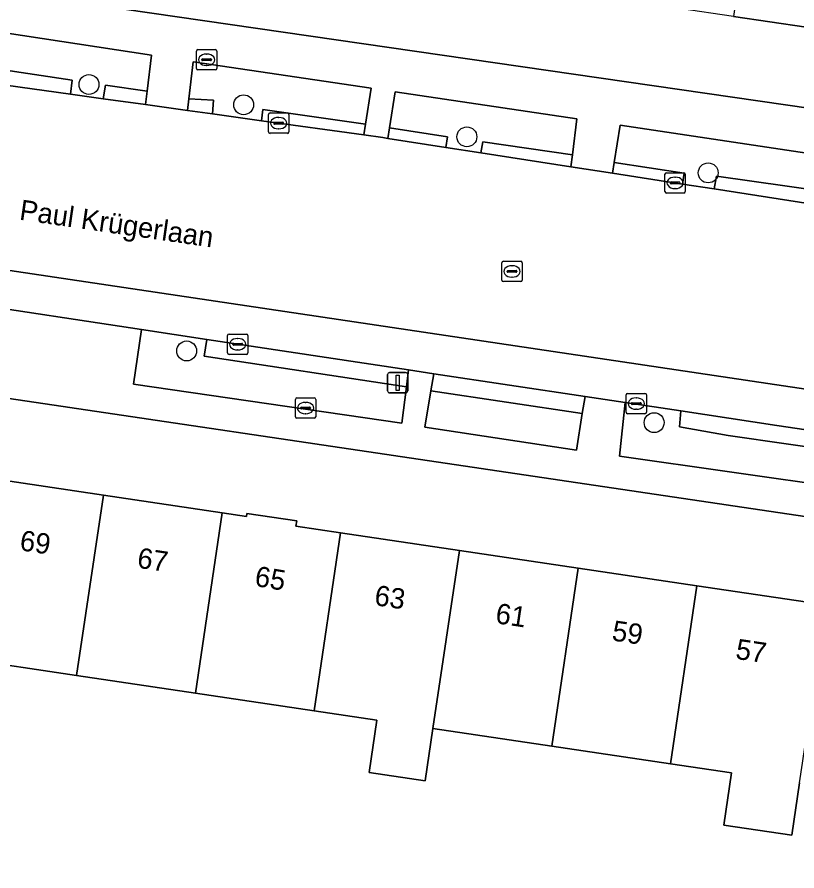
# Model space of a CAD drawing. Extents: x 163008 to 163854, y 382777 to 383982.
# Drawn here: x 163441.09 to 163479.41, y 383407.26 to 383449.24 of the extents above; entities that cross this region are included whole.
import ezdxf

# ---------------------------------------------------------------- set-up
doc = ezdxf.new("R2010")
doc.units = 0
for name, color, linetype in [('IMGEO_Boom', 7, 'Continuous'), ('IMGEO_Brandkraan', 7, 'Continuous'), ('IMGEO_Erf', 7, 'Continuous'), ('IMGEO_Groenvoorziening', 7, 'Continuous'), ('IMGEO_Kolk', 7, 'Continuous'), ('IMGEO_Lichtmast', 7, 'Continuous'), ('IMGEO_Openbare_ruimte_label', 7, 'Continuous'), ('IMGEO_Pand', 7, 'Continuous'), ('IMGEO_Pand_nummerreeks', 7, 'Continuous'), ('IMGEO_Parkeervlak_gesloten', 7, 'Continuous'), ('IMGEO_Rijbaan_lokaal_gesloten', 7, 'Continuous'), ('IMGEO_Rioolput', 7, 'Continuous'), ('IMGEO_Voetpad_open', 7, 'Continuous')]:
    doc.layers.add(name, color=color, linetype=linetype)

msp = doc.modelspace()

# ---------------------------------------------------------------- linework, layer by layer
at = {"layer": 'IMGEO_Boom'}
for centre in [(163444.625, 383445.927), (163452.224, 383444.931), (163463.193, 383443.354), (163475.048, 383441.581), (163449.424, 383432.827), (163472.393, 383429.301)]:
    msp.add_circle(centre, 0.489, dxfattribs=at)
at = {"layer": 'IMGEO_Brandkraan'}
for p, q in [((163449.903, 383446.717), (163449.903, 383447.569)), ((163449.978, 383447.643), (163450.83, 383447.643)), ((163450.904, 383447.569), (163450.904, 383446.717)), ((163450.162, 383447.137), (163450.162, 383447.149)), ((163450.205, 383447.186), (163450.603, 383447.186)), ((163450.391, 383447.423), (163450.416, 383447.423)), ((163450.646, 383447.149), (163450.646, 383447.137)), ((163450.6, 383447.1), (163450.202, 383447.1)), ((163450.414, 383446.863), (163450.389, 383446.863)), ((163450.83, 383446.643), (163449.978, 383446.643)), ((163454.765, 383429.593), (163454.765, 383430.445)), ((163454.84, 383430.519), (163455.692, 383430.519)), ((163455.766, 383430.445), (163455.766, 383429.593)), ((163455.024, 383430.013), (163455.024, 383430.025)), ((163455.462, 383429.976), (163455.064, 383429.976)), ((163455.067, 383430.062), (163455.465, 383430.062)), ((163455.253, 383430.299), (163455.278, 383430.299)), ((163455.508, 383430.025), (163455.508, 383430.013)), ((163455.692, 383429.519), (163454.84, 383429.519)), ((163455.276, 383429.739), (163455.251, 383429.739))]:
    msp.add_line(p, q, dxfattribs=at)
for points in [[(163449.903, 383446.717), (163449.903, 383447.569)], [(163449.978, 383447.643), (163450.83, 383447.643)], [(163450.904, 383447.569), (163450.904, 383446.717)], [(163450.83, 383446.643), (163449.978, 383446.643)], [(163454.765, 383429.593), (163454.765, 383430.445)], [(163454.84, 383430.519), (163455.692, 383430.519)], [(163455.766, 383430.445), (163455.766, 383429.593)], [(163455.692, 383429.519), (163454.84, 383429.519)]]:
    msp.add_lwpolyline(points, dxfattribs=at)
for centre, radius, start, end in [((163449.98, 383447.567), 0.0765, 91.552, 178.448), ((163449.98, 383447.567), 0.0765, 91.552, 178.448), ((163450.828, 383447.567), 0.0765, 1.552, 88.448), ((163450.828, 383447.567), 0.0765, 1.552, 88.448), ((163450.202, 383447.146), 0.0403, 85.8775, 175.7526), ((163450.607, 383447.148), 0.0386, 1.7309, 96.639), ((163450.199, 383447.136), 0.0366, 178.938, 274.7102), ((163450.603, 383447.143), 0.043, 264.8664, 352.4533), ((163449.98, 383446.719), 0.0765, 181.552, 268.448), ((163449.98, 383446.719), 0.0765, 181.552, 268.448), ((163450.828, 383446.719), 0.0765, 271.552, 358.448), ((163450.828, 383446.719), 0.0765, 271.552, 358.448), ((163454.842, 383430.443), 0.0765, 91.552, 178.448), ((163454.842, 383430.443), 0.0765, 91.552, 178.448), ((163455.69, 383430.443), 0.0765, 1.552, 88.448), ((163455.69, 383430.443), 0.0765, 1.552, 88.448), ((163455.064, 383430.022), 0.0403, 85.8775, 175.7526), ((163455.061, 383430.012), 0.0366, 178.938, 274.7102), ((163455.465, 383430.019), 0.043, 264.8664, 352.4533), ((163455.469, 383430.024), 0.0386, 1.7309, 96.639), ((163454.842, 383429.595), 0.0765, 181.552, 268.448), ((163454.842, 383429.595), 0.0765, 181.552, 268.448), ((163455.69, 383429.595), 0.0765, 271.552, 358.448), ((163455.69, 383429.595), 0.0765, 271.552, 358.448)]:
    msp.add_arc(centre, radius, start, end, dxfattribs=at)
for centre, major_axis, ratio, start_param, end_param in [((163450.39, 383447.143), (-0.387, 0.002), 0.722429, 4.712389, 7.853982), ((163450.415, 383447.143), (-0.39, 0.002), 0.717154, 1.570796, 4.712389), ((163455.252, 383430.019), (-0.387, 0.002), 0.722429, 4.712389, 7.853982), ((163455.277, 383430.019), (-0.39, 0.002), 0.717154, 1.570796, 4.712389)]:
    msp.add_ellipse(centre, major_axis=major_axis, ratio=ratio, start_param=start_param, end_param=end_param, dxfattribs=at)
at = {"layer": 'IMGEO_Erf'}
for points in [[(163481.642, 383448.49), (163476.299, 383449.272), (163470.956, 383450.053), (163465.612, 383450.835), (163460.269, 383451.617), (163454.926, 383452.399), (163449.583, 383453.18), (163444.219, 383453.965), (163444.943, 383458.913), (163445.4, 383462.019), (163450.761, 383461.235), (163456.104, 383460.453), (163461.447, 383459.671), (163466.79, 383458.889), (163467.348, 383462.706), (163469.85, 383462.34), (163469.292, 383458.523), (163472.134, 383458.108), (163477.477, 383457.326), (163477.908, 383460.27), (163483.017, 383459.523)], [(163443.743, 383450.007), (163491.869, 383443.04)], [(163506.192, 383420.764), (163500, 383421.683), (163435.496, 383431.252), (163435.313, 383430.325), (163435.008, 383430.38), (163433.277, 383430.694), (163431.806, 383422.574), (163422.809, 383424.204), (163422.214, 383421.321), (163431.211, 383419.956), (163427.192, 383400.04)], [(163439.628, 383426.582), (163445.334, 383425.733), (163451.17, 383424.864), (163452.362, 383424.687), (163452.385, 383424.842), (163454.831, 383424.478), (163454.792, 383424.217), (163456.99, 383423.89), (163462.826, 383423.022), (163468.662, 383422.154), (163474.498, 383421.286), (163480.816, 383420.346)], [(163479.533, 383411.588), (163479.156, 383409.016), (163475.812, 383409.513), (163476.187, 383412.086), (163473.197, 383412.531), (163467.36, 383413.4), (163461.524, 383414.268), (163461.142, 383411.696), (163458.384, 383412.107), (163458.765, 383414.678), (163455.689, 383415.136), (163449.853, 383416.004), (163444.017, 383416.873), (163438.31, 383417.722)]]:
    msp.add_lwpolyline(points, dxfattribs=at)
at = {"layer": 'IMGEO_Groenvoorziening'}
for points in [[(163445.329, 383445.229), (163445.439, 383445.889), (163447.479, 383445.595), (163447.691, 383447.371), (163436.94, 383449.003), (163436.701, 383447.205), (163443.794, 383446.136), (163443.723, 383445.452)], [(163453.094, 383444.147), (163453.172, 383444.706), (163458.207, 383443.972), (163458.488, 383445.744), (163449.74, 383447.047), (163449.528, 383445.226), (163450.74, 383445.161), (163450.689, 383444.482)], [(163463.882, 383442.568), (163463.977, 383443.108), (163468.386, 383442.477), (163468.593, 383444.242), (163459.669, 383445.568), (163459.395, 383443.803), (163462.24, 383443.357), (163462.157, 383442.836)], [(163475.335, 383440.792), (163475.455, 383441.423), (163480.659, 383440.686), (163480.871, 383442.41), (163470.719, 383443.926), (163470.427, 383442.1), (163473.871, 383441.574), (163473.787, 383441.032)], [(163447.2, 383433.878), (163446.817, 383431.196), (163460.002, 383429.282), (163460.232, 383431.055), (163450.287, 383432.572), (163450.417, 383433.392)], [(163461.121, 383429.076), (163468.58, 383427.956), (163468.861, 383429.753), (163461.428, 383430.86)], [(163470.964, 383430.288), (163470.696, 383427.66), (163481.738, 383426.081), (163481.959, 383427.813), (163476.033, 383428.674), (163473.633, 383429.101), (163473.707, 383429.874)]]:
    msp.add_lwpolyline(points, close=True, dxfattribs=at)
at = {"layer": 'IMGEO_Kolk'}
for p, q in [((163453.444, 383443.6), (163453.444, 383444.452)), ((163453.519, 383444.526), (163454.371, 383444.526)), ((163453.932, 383444.306), (163453.957, 383444.306)), ((163454.445, 383444.452), (163454.445, 383443.6)), ((163453.703, 383444.02), (163453.703, 383444.032)), ((163454.141, 383443.983), (163453.743, 383443.983)), ((163453.746, 383444.069), (163454.144, 383444.069)), ((163454.187, 383444.032), (163454.187, 383444.02)), ((163454.371, 383443.526), (163453.519, 383443.526)), ((163453.955, 383443.746), (163453.93, 383443.746)), ((163472.923, 383440.665), (163472.923, 383441.517)), ((163472.998, 383441.591), (163473.85, 383441.591)), ((163473.411, 383441.371), (163473.436, 383441.371)), ((163473.924, 383441.517), (163473.924, 383440.665)), ((163473.182, 383441.085), (163473.182, 383441.097)), ((163473.62, 383441.048), (163473.222, 383441.048)), ((163473.225, 383441.134), (163473.623, 383441.134)), ((163473.666, 383441.097), (163473.666, 383441.085)), ((163473.85, 383440.591), (163472.998, 383440.591)), ((163473.434, 383440.811), (163473.409, 383440.811)), ((163451.432, 383432.731), (163451.432, 383433.583)), ((163451.507, 383433.657), (163452.359, 383433.657)), ((163451.92, 383433.437), (163451.945, 383433.437)), ((163452.433, 383433.583), (163452.433, 383432.731)), ((163451.691, 383433.151), (163451.691, 383433.163)), ((163452.129, 383433.114), (163451.731, 383433.114)), ((163451.734, 383433.2), (163452.132, 383433.2)), ((163451.943, 383432.877), (163451.918, 383432.877)), ((163452.175, 383433.163), (163452.175, 383433.151)), ((163452.359, 383432.657), (163451.507, 383432.657)), ((163471.014, 383429.812), (163471.014, 383430.664)), ((163471.089, 383430.738), (163471.941, 383430.738)), ((163471.502, 383430.518), (163471.527, 383430.518)), ((163472.015, 383430.664), (163472.015, 383429.812)), ((163471.273, 383430.232), (163471.273, 383430.244)), ((163471.711, 383430.195), (163471.313, 383430.195)), ((163471.316, 383430.281), (163471.714, 383430.281)), ((163471.525, 383429.958), (163471.5, 383429.958)), ((163471.757, 383430.244), (163471.757, 383430.232)), ((163471.941, 383429.738), (163471.089, 383429.738))]:
    msp.add_line(p, q, dxfattribs=at)
for points in [[(163453.444, 383443.6), (163453.444, 383444.452)], [(163453.519, 383444.526), (163454.371, 383444.526)], [(163454.445, 383444.452), (163454.445, 383443.6)], [(163454.371, 383443.526), (163453.519, 383443.526)], [(163472.923, 383440.665), (163472.923, 383441.517)], [(163472.998, 383441.591), (163473.85, 383441.591)], [(163473.924, 383441.517), (163473.924, 383440.665)], [(163473.85, 383440.591), (163472.998, 383440.591)], [(163451.432, 383432.731), (163451.432, 383433.583)], [(163451.507, 383433.657), (163452.359, 383433.657)], [(163452.433, 383433.583), (163452.433, 383432.731)], [(163452.359, 383432.657), (163451.507, 383432.657)], [(163471.014, 383429.812), (163471.014, 383430.664)], [(163471.089, 383430.738), (163471.941, 383430.738)], [(163472.015, 383430.664), (163472.015, 383429.812)], [(163471.941, 383429.738), (163471.089, 383429.738)]]:
    msp.add_lwpolyline(points, dxfattribs=at)
for centre, radius, start, end in [((163453.521, 383444.45), 0.0765, 91.552, 178.448), ((163453.521, 383444.45), 0.0765, 91.552, 178.448), ((163454.369, 383444.45), 0.0765, 1.552, 88.448), ((163454.369, 383444.45), 0.0765, 1.552, 88.448), ((163453.743, 383444.029), 0.0403, 85.8775, 175.7526), ((163453.74, 383444.019), 0.0366, 178.938, 274.7102), ((163454.144, 383444.026), 0.043, 264.8664, 352.4533), ((163454.148, 383444.031), 0.0386, 1.7309, 96.639), ((163453.521, 383443.602), 0.0765, 181.552, 268.448), ((163453.521, 383443.602), 0.0765, 181.552, 268.448), ((163454.369, 383443.602), 0.0765, 271.552, 358.448), ((163454.369, 383443.602), 0.0765, 271.552, 358.448), ((163473, 383441.515), 0.0765, 91.552, 178.448), ((163473, 383441.515), 0.0765, 91.552, 178.448), ((163473.848, 383441.515), 0.0765, 1.552, 88.448), ((163473.848, 383441.515), 0.0765, 1.552, 88.448), ((163473.222, 383441.094), 0.0403, 85.8775, 175.7526), ((163473.219, 383441.084), 0.0366, 178.938, 274.7102), ((163473.623, 383441.091), 0.043, 264.8664, 352.4533), ((163473.627, 383441.096), 0.0386, 1.7309, 96.639), ((163473, 383440.667), 0.0765, 181.552, 268.448), ((163473, 383440.667), 0.0765, 181.552, 268.448), ((163473.848, 383440.667), 0.0765, 271.552, 358.448), ((163473.848, 383440.667), 0.0765, 271.552, 358.448), ((163451.509, 383433.581), 0.0765, 91.552, 178.448), ((163451.509, 383433.581), 0.0765, 91.552, 178.448), ((163452.357, 383433.581), 0.0765, 1.552, 88.448), ((163452.357, 383433.581), 0.0765, 1.552, 88.448), ((163451.731, 383433.16), 0.0403, 85.8775, 175.7526), ((163451.728, 383433.15), 0.0366, 178.938, 274.7102), ((163452.132, 383433.157), 0.043, 264.8664, 352.4533), ((163452.136, 383433.162), 0.0386, 1.7309, 96.639), ((163451.509, 383432.733), 0.0765, 181.552, 268.448), ((163451.509, 383432.733), 0.0765, 181.552, 268.448), ((163452.357, 383432.733), 0.0765, 271.552, 358.448), ((163452.357, 383432.733), 0.0765, 271.552, 358.448), ((163471.091, 383430.662), 0.0765, 91.552, 178.448), ((163471.091, 383430.662), 0.0765, 91.552, 178.448), ((163471.939, 383430.662), 0.0765, 1.552, 88.448), ((163471.939, 383430.662), 0.0765, 1.552, 88.448), ((163471.313, 383430.241), 0.0403, 85.8775, 175.7526), ((163471.31, 383430.231), 0.0366, 178.938, 274.7102), ((163471.714, 383430.238), 0.043, 264.8664, 352.4533), ((163471.718, 383430.243), 0.0386, 1.7309, 96.639), ((163471.091, 383429.814), 0.0765, 181.552, 268.448), ((163471.091, 383429.814), 0.0765, 181.552, 268.448), ((163471.939, 383429.814), 0.0765, 271.552, 358.448), ((163471.939, 383429.814), 0.0765, 271.552, 358.448)]:
    msp.add_arc(centre, radius, start, end, dxfattribs=at)
for centre, major_axis, ratio, start_param, end_param in [((163453.931, 383444.026), (-0.387, 0.002), 0.722429, 4.712389, 7.853982), ((163453.956, 383444.026), (-0.39, 0.002), 0.717154, 1.570796, 4.712389), ((163473.41, 383441.091), (-0.387, 0.002), 0.722429, 4.712389, 7.853982), ((163473.435, 383441.091), (-0.39, 0.002), 0.717154, 1.570796, 4.712389), ((163451.919, 383433.157), (-0.387, 0.002), 0.722429, 4.712389, 7.853982), ((163451.944, 383433.157), (-0.39, 0.002), 0.717154, 1.570796, 4.712389), ((163471.501, 383430.238), (-0.387, 0.002), 0.722429, 4.712389, 7.853982), ((163471.526, 383430.238), (-0.39, 0.002), 0.717154, 1.570796, 4.712389)]:
    msp.add_ellipse(centre, major_axis=major_axis, ratio=ratio, start_param=start_param, end_param=end_param, dxfattribs=at)
at = {"layer": 'IMGEO_Lichtmast'}
for p, q in [((163459.293, 383430.864), (163459.293, 383431.664)), ((163459.293, 383431.664), (163459.293, 383430.864)), ((163459.393, 383431.764), (163460.183, 383431.764)), ((163460.183, 383431.764), (163459.393, 383431.764)), ((163460.283, 383431.664), (163460.283, 383430.864)), ((163460.283, 383430.864), (163460.283, 383431.664)), ((163460.183, 383430.764), (163459.393, 383430.764)), ((163459.393, 383430.764), (163460.183, 383430.764))]:
    msp.add_line(p, q, dxfattribs=at)
msp.add_lwpolyline([(163459.713, 383431.639), (163459.863, 383431.639), (163459.863, 383430.889), (163459.713, 383430.889), (163459.713, 383431.639)], dxfattribs=at)
for centre, start, end in [((163459.393, 383431.664), 90, 180), ((163459.393, 383431.664), 90, 180), ((163460.183, 383431.664), 0, 90), ((163460.183, 383431.664), 360, 90), ((163459.393, 383430.864), 180, 270), ((163459.393, 383430.864), 180, 270), ((163460.183, 383430.864), 270, 0), ((163460.183, 383430.864), 270, 0)]:
    msp.add_arc(centre, 0.1, start, end, dxfattribs=at)
at = {"layer": 'IMGEO_Pand'}
for points in [[(163482.82, 383456.544), (163482.586, 383456.578), (163483.017, 383459.523), (163477.908, 383460.27), (163477.477, 383457.326), (163476.299, 383449.272), (163481.642, 383448.49)], [(163444.017, 383416.873), (163445.334, 383425.733), (163439.628, 383426.582), (163438.31, 383417.722)], [(163444.017, 383416.873), (163449.853, 383416.004), (163451.17, 383424.864), (163445.334, 383425.733)], [(163456.99, 383423.89), (163454.792, 383424.217), (163454.831, 383424.478), (163452.385, 383424.842), (163452.362, 383424.687), (163451.17, 383424.864), (163449.853, 383416.004), (163455.689, 383415.136)], [(163462.826, 383423.022), (163456.99, 383423.89), (163455.689, 383415.136), (163458.765, 383414.678), (163458.384, 383412.107), (163461.142, 383411.696), (163461.524, 383414.268)], [(163462.826, 383423.022), (163461.524, 383414.268), (163467.36, 383413.4), (163468.662, 383422.154)], [(163473.197, 383412.531), (163474.498, 383421.286), (163468.662, 383422.154), (163467.36, 383413.4)], [(163480.816, 383420.346), (163474.498, 383421.286), (163473.197, 383412.531), (163476.187, 383412.086), (163475.812, 383409.513), (163479.156, 383409.016), (163479.533, 383411.588), (163479.675, 383412.56)]]:
    msp.add_lwpolyline(points, close=True, dxfattribs=at)
at = {"layer": 'IMGEO_Parkeervlak_gesloten'}
for points in [[(163489.302, 383429.542), (163435.77, 383437.524), (163418.179, 383440.744), (163402.391, 383443.872)], [(163403.739, 383443.064), (163405.071, 383441.704), (163405.738, 383441.444), (163406.208, 383441.337), (163407.845, 383440.963), (163409.005, 383440.799), (163411.59, 383440.254), (163412.255, 383440.114), (163414.044, 383439.736), (163414.155, 383439.715), (163418.481, 383438.891), (163423.098, 383438.011), (163438.32, 383435.219), (163447.2, 383433.878), (163450.417, 383433.392), (163460.318, 383431.896), (163461.574, 383431.706), (163468.999, 383430.585), (163470.964, 383430.288), (163473.707, 383429.874), (163478.426, 383429.161), (163482.191, 383428.6)]]:
    msp.add_lwpolyline(points, dxfattribs=at)
at = {"layer": 'IMGEO_Rijbaan_lokaal_gesloten'}
for points in [[(163398.906, 383452.115), (163397.414, 383444.913), (163402.391, 383443.872), (163418.179, 383440.744), (163435.77, 383437.524), (163489.302, 383429.542)], [(163480.588, 383439.978), (163475.335, 383440.792), (163473.787, 383441.032), (163470.341, 383441.567), (163468.297, 383441.884), (163463.882, 383442.568), (163462.157, 383442.836), (163459.302, 383443.279), (163459.055, 383443.317), (163458.124, 383443.447), (163453.094, 383444.147), (163450.689, 383444.482), (163449.471, 383444.652), (163447.4, 383444.94), (163445.329, 383445.229), (163443.723, 383445.452), (163437.349, 383446.34), (163436.6, 383446.49), (163434.488, 383446.911), (163433.299, 383447.149), (163431.116, 383447.585), (163425.519, 383448.702), (163425.05, 383448.796), (163422.135, 383449.393)]]:
    msp.add_lwpolyline(points, dxfattribs=at)
at = {"layer": 'IMGEO_Rioolput'}
for p, q in [((163464.909, 383436.31), (163464.909, 383437.162)), ((163464.984, 383437.236), (163465.836, 383437.236)), ((163465.91, 383437.162), (163465.91, 383436.31)), ((163465.168, 383436.73), (163465.168, 383436.742)), ((163465.606, 383436.693), (163465.208, 383436.693)), ((163465.211, 383436.779), (163465.609, 383436.779)), ((163465.397, 383437.016), (163465.422, 383437.016)), ((163465.652, 383436.742), (163465.652, 383436.73)), ((163465.836, 383436.236), (163464.984, 383436.236)), ((163465.42, 383436.456), (163465.395, 383436.456))]:
    msp.add_line(p, q, dxfattribs=at)
for points in [[(163464.909, 383436.31), (163464.909, 383437.162)], [(163464.984, 383437.236), (163465.836, 383437.236)], [(163465.91, 383437.162), (163465.91, 383436.31)], [(163465.836, 383436.236), (163464.984, 383436.236)]]:
    msp.add_lwpolyline(points, dxfattribs=at)
for centre, radius, start, end in [((163464.986, 383437.16), 0.0765, 91.552, 178.448), ((163464.986, 383437.16), 0.0765, 91.552, 178.448), ((163465.834, 383437.16), 0.0765, 1.552, 88.448), ((163465.834, 383437.16), 0.0765, 1.552, 88.448), ((163465.208, 383436.739), 0.0403, 85.8775, 175.7526), ((163465.205, 383436.729), 0.0366, 178.938, 274.7102), ((163465.609, 383436.736), 0.043, 264.8664, 352.4533), ((163465.613, 383436.741), 0.0386, 1.7309, 96.639), ((163464.986, 383436.312), 0.0765, 181.552, 268.448), ((163464.986, 383436.312), 0.0765, 181.552, 268.448), ((163465.834, 383436.312), 0.0765, 271.552, 358.448), ((163465.834, 383436.312), 0.0765, 271.552, 358.448)]:
    msp.add_arc(centre, radius, start, end, dxfattribs=at)
for centre, major_axis, ratio, start_param, end_param in [((163465.396, 383436.736), (-0.387, 0.002), 0.722429, 4.712389, 7.853982), ((163465.421, 383436.736), (-0.39, 0.002), 0.717154, 1.570796, 4.712389)]:
    msp.add_ellipse(centre, major_axis=major_axis, ratio=ratio, start_param=start_param, end_param=end_param, dxfattribs=at)
at = {"layer": 'IMGEO_Voetpad_open'}
for points in [[(163491.869, 383443.04), (163443.743, 383450.007)], [(163436.94, 383449.003), (163447.691, 383447.371), (163447.479, 383445.595), (163447.4, 383444.94), (163449.471, 383444.652), (163449.528, 383445.226), (163449.74, 383447.047), (163458.488, 383445.744), (163458.207, 383443.972), (163458.124, 383443.447), (163459.055, 383443.317), (163459.302, 383443.279), (163459.395, 383443.803), (163459.669, 383445.568), (163468.593, 383444.242), (163468.386, 383442.477), (163468.297, 383441.884), (163470.341, 383441.567), (163470.427, 383442.1), (163470.719, 383443.926), (163480.871, 383442.41)], [(163387.819, 383437.386), (163388.581, 383437.342), (163388.536, 383437.736), (163388.677, 383439.215), (163390.225, 383438.988), (163393.644, 383439.371), (163405.877, 383436.806), (163414.598, 383435.04), (163414.886, 383434.414), (163415.383, 383433.936), (163433.277, 383430.694), (163435.008, 383430.38), (163435.313, 383430.325), (163435.496, 383431.252), (163500, 383421.683), (163506.192, 383420.764)], [(163481.738, 383426.081), (163470.696, 383427.66), (163470.964, 383430.288), (163468.999, 383430.585), (163468.861, 383429.753), (163468.58, 383427.956), (163461.121, 383429.076), (163461.428, 383430.86), (163461.574, 383431.706), (163460.318, 383431.896), (163460.232, 383431.055), (163460.002, 383429.282), (163446.817, 383431.196), (163447.2, 383433.878), (163438.32, 383435.219)], [(163482.191, 383428.6), (163478.426, 383429.161), (163473.707, 383429.874), (163473.633, 383429.101), (163476.033, 383428.674), (163481.959, 383427.813)]]:
    msp.add_lwpolyline(points, dxfattribs=at)
for points in [[(163436.701, 383447.205), (163436.6, 383446.49), (163437.349, 383446.34), (163443.723, 383445.452), (163443.794, 383446.136)], [(163445.329, 383445.229), (163447.4, 383444.94), (163447.479, 383445.595), (163445.439, 383445.889)], [(163450.689, 383444.482), (163450.74, 383445.161), (163449.528, 383445.226), (163449.471, 383444.652)], [(163458.124, 383443.447), (163458.207, 383443.972), (163453.172, 383444.706), (163453.094, 383444.147)], [(163462.157, 383442.836), (163462.24, 383443.357), (163459.395, 383443.803), (163459.302, 383443.279)], [(163463.882, 383442.568), (163468.297, 383441.884), (163468.386, 383442.477), (163463.977, 383443.108)], [(163473.787, 383441.032), (163473.871, 383441.574), (163470.427, 383442.1), (163470.341, 383441.567)], [(163480.659, 383440.686), (163475.455, 383441.423), (163475.335, 383440.792), (163480.588, 383439.978)], [(163450.417, 383433.392), (163450.287, 383432.572), (163460.232, 383431.055), (163460.318, 383431.896)], [(163468.999, 383430.585), (163461.574, 383431.706), (163461.428, 383430.86), (163468.861, 383429.753)]]:
    msp.add_lwpolyline(points, close=True, dxfattribs=at)

# ---------------------------------------------------------------- texts
at = {"layer": 'IMGEO_Openbare_ruimte_label'}
msp.add_text('Paul Krügerlaan', height=1, rotation=351.7808, dxfattribs=at).set_placement((163441.169, 383439.284))
at = {"layer": 'IMGEO_Pand_nummerreeks'}
for s, rotation, p in [('69', 351.5434, (163441.182, 383423.034)), ('67', 351.5374, (163446.953, 383422.176)), ('65', 350.4965, (163452.724, 383421.278)), ('63', 351.5394, (163458.609, 383420.334)), ('61', 351.5394, (163464.557, 383419.448)), ('59', 351.5394, (163470.281, 383418.597)), ('57', 351.5374, (163476.357, 383417.693))]:
    msp.add_text(s, height=1, rotation=rotation, dxfattribs=at).set_placement(p)

doc.saveas('drawing.dxf')
